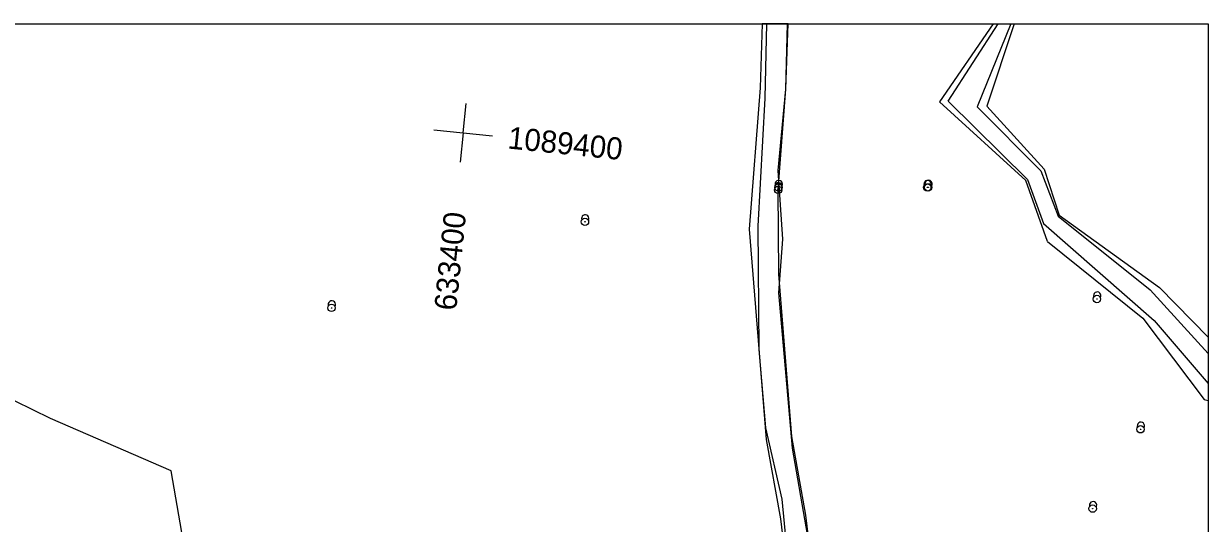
# Model space of a CAD drawing. Extents: x -636600 to -628587, y -1090963 to -1085869.
# Drawn here: x -628958.2 to -628797.3, y -1088520 to -1088452 of the extents above; entities that cross this region are included whole.
import ezdxf

# ---------------------------------------------------------------- set-up
doc = ezdxf.new("R2010")
doc.units = 0
for name, color, linetype in [('01_PARCELY_NÁVRH_PC', 7, 'Continuous'), ('08_LEGENDA_HV', 7, 'Continuous'), ('22', 7, 'Continuous'), ('30', 7, 'Continuous'), ('40', 7, 'Continuous'), ('42', 7, 'Continuous'), ('60', 7, 'Continuous'), ('síť křížků', 7, 'Continuous')]:
    doc.layers.add(name, color=color, linetype=linetype)

msp = doc.modelspace()

# ---------------------------------------------------------------- linework, layer by layer
at = {"layer": '01_PARCELY_NÁVRH_PC'}
msp.add_line((-628854.35, -1088452.04), (-628857.86, -1088452.04), dxfattribs=at)
msp.add_lwpolyline([(-628857.86, -1088452.04), (-628858.17, -1088460.75), (-628859.64, -1088479.99), (-628857.33, -1088508.59), (-628855.39, -1088519.36), (-628853.02, -1088538.98), (-628852.75, -1088552.5), (-628854.09, -1088559.9), (-628859.08, -1088572.43), (-628864.4, -1088582.71), (-628868.03, -1088586.51), (-628866.87, -1088586.34), (-628862.16, -1088586.58), (-628849.92, -1088562.27), (-628848.56, -1088552.67), (-628848.5, -1088547.22), (-628851.93, -1088518.84), (-628853.85, -1088508.14), (-628855.63, -1088486.09), (-628855.72, -1088474.62), (-628854.68, -1088460.95), (-628854.35, -1088452.04)], dxfattribs=at)
at = {"layer": '08_LEGENDA_HV'}
for p, q in [((-629847.27, -1088452.04), (-628797.27, -1088452.04)), ((-628797.27, -1088452.04), (-628797.27, -1088749.04))]:
    msp.add_line(p, q, dxfattribs=at)
at = {"layer": '22'}
for p, q in [((-628826.49, -1088452.04), (-628833.81, -1088462.68)), ((-628823.66, -1088452.04), (-628827.35, -1088463.25)), ((-628822.04, -1088473.35), (-628833.81, -1088462.68)), ((-628827.35, -1088463.25), (-628819.58, -1088471.83)), ((-628819.58, -1088471.83), (-628817.51, -1088478.07)), ((-628819.12, -1088481.64), (-628822.04, -1088473.35)), ((-628817.51, -1088478.07), (-628803.9, -1088487.92)), ((-628819.12, -1088481.64), (-628806.18, -1088492.06)), ((-628803.9, -1088487.92), (-628797.27, -1088494.65)), ((-628806.18, -1088492.06), (-628797.85, -1088503.15)), ((-628797.85, -1088503.15), (-628797.27, -1088503.27))]:
    msp.add_line(p, q, dxfattribs=at)
at = {"layer": '30'}
for centre, radius in [((-628855.72, -1088474.62), 0.5), ((-628855.7, -1088474.64), 0.5), ((-628855.67, -1088474.3), 0.5), ((-628855.65, -1088474.3), 0.5), ((-628855.67, -1088474.3), 0.0327), ((-628855.65, -1088474.3), 0.0327), ((-628835.45, -1088474.3), 0.5), ((-628835.32, -1088474.29), 0.5), ((-628835.45, -1088474.3), 0.0327), ((-628835.32, -1088474.29), 0.0327), ((-628855.72, -1088474.62), 0.0327), ((-628855.7, -1088474.64), 0.0327), ((-628881.96, -1088478.97), 0.5), ((-628881.96, -1088478.97), 0.0327), ((-628916.39, -1088490.68), 0.5), ((-628812.4, -1088489.47), 0.5), ((-628812.4, -1088489.47), 0.0327), ((-628916.39, -1088490.68), 0.0327), ((-628806.48, -1088507.18), 0.5), ((-628806.48, -1088507.18), 0.0327), ((-628812.98, -1088517.97), 0.5), ((-628812.98, -1088517.97), 0.0327)]:
    msp.add_circle(centre, radius, dxfattribs=at)
for centre in [(-628855.67, -1088474.16), (-628855.65, -1088474.18), (-628855.62, -1088473.84), (-628855.61, -1088473.84), (-628835.4, -1088473.84), (-628835.27, -1088473.83), (-628881.92, -1088478.51), (-628812.35, -1088489.01), (-628916.35, -1088490.22), (-628806.43, -1088506.72), (-628812.93, -1088517.51)]:
    msp.add_arc(centre, 0.5, 325.9618, 202.957, dxfattribs=at)
at = {"layer": '40'}
for p, q in [((-628857.31, -1088452.04), (-628857.53, -1088462.15)), ((-628854.68, -1088460.95), (-628854.44, -1088452.04))]:
    msp.add_line(p, q, dxfattribs=at)
for points in [[(-628862.59, -1088587.58), (-628859.17, -1088579.6), (-628849.92, -1088562.27), (-628848.65, -1088546.42), (-628849.84, -1088539.17), (-628851.71, -1088521.49), (-628853.75, -1088509.77), (-628855.62, -1088488.62), (-628855.07, -1088481.34), (-628855.71, -1088471.99), (-628854.68, -1088460.95)], [(-628857.53, -1088462.15), (-628858.49, -1088479.55), (-628858.32, -1088496.34), (-628857.43, -1088507), (-628855.23, -1088516.66), (-628853.26, -1088537), (-628851.55, -1088546.21), (-628851.46, -1088551.06), (-628852.02, -1088557.1), (-628852.61, -1088559.95), (-628864.4, -1088582.71), (-628867.51, -1088585.96), (-628869.4, -1088587.94)]]:
    msp.add_lwpolyline(points, dxfattribs=at)
at = {"layer": '42'}
for p, q in [((-628954.58, -1088505.7), (-628968.98, -1088498.7)), ((-628938.19, -1088512.83), (-628954.58, -1088505.7)), ((-628936.08, -1088524.96), (-628938.19, -1088512.83))]:
    msp.add_line(p, q, dxfattribs=at)
at = {"layer": '60'}
for p, q in [((-628832.62, -1088462.58), (-628825.83, -1088452.04)), ((-628824.11, -1088452.04), (-628828.66, -1088463.35)), ((-628832.62, -1088462.58), (-628821.82, -1088473.21)), ((-628828.66, -1088463.35), (-628820.01, -1088472.03)), ((-628820.01, -1088472.03), (-628817.67, -1088478.23)), ((-628821.82, -1088473.21), (-628819.67, -1088479.21)), ((-628819.67, -1088479.21), (-628804.62, -1088492.41)), ((-628817.67, -1088478.23), (-628805.15, -1088488.23)), ((-628805.15, -1088488.23), (-628797.27, -1088496.89)), ((-628804.62, -1088492.41), (-628797.27, -1088500.96))]:
    msp.add_line(p, q, dxfattribs=at)
at = {"layer": 'síť křížků'}
for p, q in [((-628898.5, -1088466.89), (-628898.09, -1088462.91)), ((-628902.48, -1088466.48), (-628894.52, -1088467.29)), ((-628898.5, -1088466.89), (-628898.9, -1088470.87))]:
    msp.add_line(p, q, dxfattribs=at)

# ---------------------------------------------------------------- texts
for s, rotation, p in [('1089400', 354.1727, (-628892.54, -1088469)), ('633400', 84.1727, (-628899.46, -1088491.12))]:
    msp.add_text(s, height=3, rotation=rotation, dxfattribs=at).set_placement(p)

doc.saveas('drawing.dxf')
